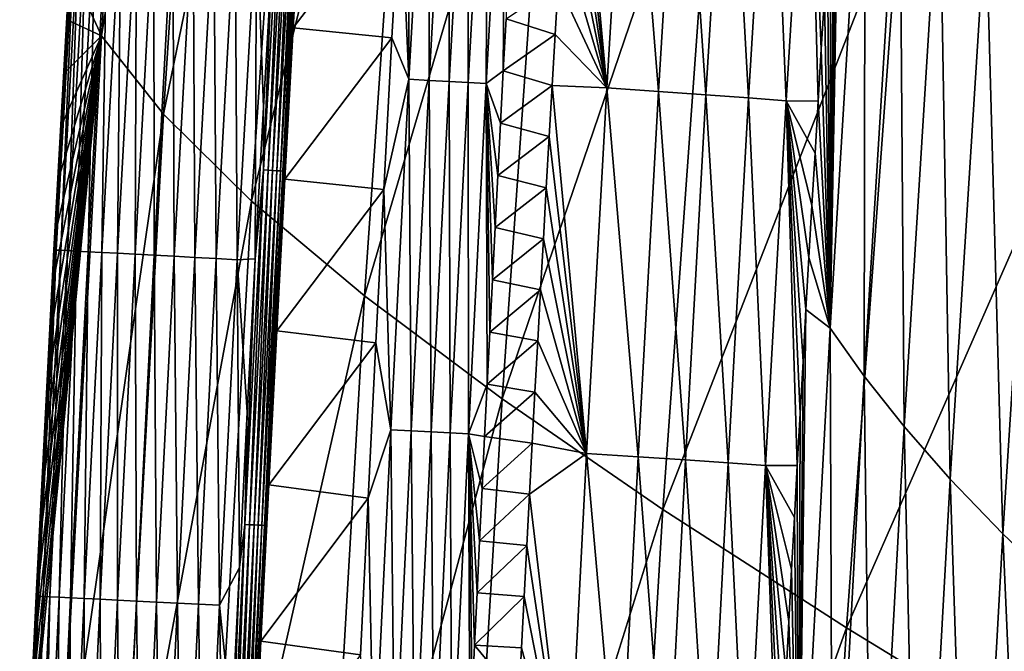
# Model space of a CAD drawing. Header units: millimetres. Extents: x -300 to 300, y -500 to 500.
# Tile 564 of 656: x -297 to -275, y 145 to 159. Entities that reach past the tile are written whole.
import ezdxf

# ---------------------------------------------------------------- set-up
doc = ezdxf.new("R2010")
doc.units = ezdxf.units.MM
doc.header["$LTSCALE"] = 81.481481
for name, color, linetype in [('20', 7, 'CONTINUOUS'), ('22', 7, 'CONTINUOUS'), ('24', 7, 'CONTINUOUS'), ('25', 7, 'CONTINUOUS'), ('28', 7, 'CONTINUOUS'), ('29', 7, 'CONTINUOUS'), ('31', 7, 'CONTINUOUS'), ('33', 7, 'CONTINUOUS')]:
    doc.layers.add(name, color=color, linetype=linetype)

msp = doc.modelspace()

# ---------------------------------------------------------------- linework, layer by layer
at = {"layer": '20', "color": 7, "linetype": 'CONTINUOUS'}
for points in [[(-295.366, 158.955, 9.654), (-294.268, 176.186, 9.68), (-296.033, 160.417, 5.663), (-295.366, 158.955, 9.654)], [(-295.366, 158.955, 9.654), (-292.881, 174.306, 14.367), (-294.268, 176.186, 9.68), (-295.366, 158.955, 9.654)], [(-294.001, 157.227, 14.327), (-292.881, 174.306, 14.367), (-295.366, 158.955, 9.654), (-294.001, 157.227, 14.327)], [(-294.001, 157.227, 14.327), (-290.924, 172.221, 18.835), (-292.881, 174.306, 14.367), (-294.001, 157.227, 14.327)], [(-273.265, 158.865, 38.051), (-271.948, 174.112, 38.154), (-277.785, 161.91, 34.606), (-273.265, 158.865, 38.051)], [(-292.062, 155.316, 18.782), (-290.924, 172.221, 18.835), (-294.001, 157.227, 14.327), (-292.062, 155.316, 18.782)], [(-292.062, 155.316, 18.782), (-288.418, 169.933, 23.087), (-290.924, 172.221, 18.835), (-292.062, 155.316, 18.782)], [(-289.569, 153.225, 23.023), (-288.418, 169.933, 23.087), (-292.062, 155.316, 18.782), (-289.569, 153.225, 23.023)], [(-289.569, 153.225, 23.023), (-285.38, 167.45, 27.129), (-288.418, 169.933, 23.087), (-289.569, 153.225, 23.023)], [(-286.54, 150.959, 27.056), (-285.38, 167.45, 27.129), (-289.569, 153.225, 23.023), (-286.54, 150.959, 27.056)], [(-286.54, 150.959, 27.056), (-281.829, 164.774, 30.967), (-285.38, 167.45, 27.129), (-286.54, 150.959, 27.056)], [(-282.995, 148.522, 30.885), (-281.829, 164.774, 30.967), (-286.54, 150.959, 27.056), (-282.995, 148.522, 30.885)], [(-282.995, 148.522, 30.885), (-277.785, 161.91, 34.606), (-281.829, 164.774, 30.967), (-282.995, 148.522, 30.885)], [(-278.951, 145.918, 34.517), (-277.785, 161.91, 34.606), (-282.995, 148.522, 30.885), (-278.951, 145.918, 34.517)], [(-278.951, 145.918, 34.517), (-273.265, 158.865, 38.051), (-277.785, 161.91, 34.606), (-278.951, 145.918, 34.517)], [(-296.097, 159.289, 5.659), (-295.366, 158.955, 9.654), (-296.033, 160.417, 5.663), (-296.097, 159.289, 5.659)], [(-296.161, 158.16, 5.656), (-295.366, 158.955, 9.654), (-296.097, 159.289, 5.659), (-296.161, 158.16, 5.656)], [(-296.316, 141.157, 9.631), (-295.366, 158.955, 9.654), (-296.979, 142.343, 5.613), (-296.316, 141.157, 9.631)], [(-296.979, 142.343, 5.613), (-295.366, 158.955, 9.654), (-296.925, 143.474, 5.616), (-296.979, 142.343, 5.613)], [(-296.925, 143.474, 5.616), (-295.366, 158.955, 9.654), (-296.87, 144.604, 5.619), (-296.925, 143.474, 5.616)], [(-296.87, 144.604, 5.619), (-295.366, 158.955, 9.654), (-296.815, 145.735, 5.622), (-296.87, 144.604, 5.619)], [(-296.815, 145.735, 5.622), (-295.366, 158.955, 9.654), (-296.759, 146.865, 5.625), (-296.815, 145.735, 5.622)], [(-296.759, 146.865, 5.625), (-295.366, 158.955, 9.654), (-296.702, 147.995, 5.628), (-296.759, 146.865, 5.625)], [(-296.702, 147.995, 5.628), (-295.366, 158.955, 9.654), (-296.644, 149.125, 5.631), (-296.702, 147.995, 5.628)], [(-296.644, 149.125, 5.631), (-295.366, 158.955, 9.654), (-296.586, 150.255, 5.634), (-296.644, 149.125, 5.631)], [(-296.586, 150.255, 5.634), (-295.366, 158.955, 9.654), (-296.528, 151.384, 5.637), (-296.586, 150.255, 5.634)], [(-296.528, 151.384, 5.637), (-295.366, 158.955, 9.654), (-296.468, 152.514, 5.64), (-296.528, 151.384, 5.637)], [(-296.468, 152.514, 5.64), (-295.366, 158.955, 9.654), (-296.408, 153.643, 5.643), (-296.468, 152.514, 5.64)], [(-296.408, 153.643, 5.643), (-295.366, 158.955, 9.654), (-296.347, 154.773, 5.646), (-296.408, 153.643, 5.643)], [(-296.347, 154.773, 5.646), (-295.366, 158.955, 9.654), (-296.286, 155.902, 5.65), (-296.347, 154.773, 5.646)], [(-296.316, 141.157, 9.631), (-294.001, 157.227, 14.327), (-295.366, 158.955, 9.654), (-296.316, 141.157, 9.631)], [(-296.286, 155.902, 5.65), (-295.366, 158.955, 9.654), (-296.224, 157.031, 5.653), (-296.286, 155.902, 5.65)], [(-296.224, 157.031, 5.653), (-295.366, 158.955, 9.654), (-296.161, 158.16, 5.656), (-296.224, 157.031, 5.653)], [(-274.429, 143.151, 37.956), (-273.265, 158.865, 38.051), (-278.951, 145.918, 34.517), (-274.429, 143.151, 37.956)], [(-294.971, 139.594, 14.291), (-294.001, 157.227, 14.327), (-296.316, 141.157, 9.631), (-294.971, 139.594, 14.291)], [(-294.971, 139.594, 14.291), (-292.062, 155.316, 18.782), (-294.001, 157.227, 14.327), (-294.971, 139.594, 14.291)], [(-293.05, 137.87, 18.734), (-292.062, 155.316, 18.782), (-294.971, 139.594, 14.291), (-293.05, 137.87, 18.734)], [(-293.05, 137.87, 18.734), (-289.569, 153.225, 23.023), (-292.062, 155.316, 18.782), (-293.05, 137.87, 18.734)], [(-290.569, 135.989, 22.965), (-289.569, 153.225, 23.023), (-293.05, 137.87, 18.734), (-290.569, 135.989, 22.965)], [(-290.569, 135.989, 22.965), (-286.54, 150.959, 27.056), (-289.569, 153.225, 23.023), (-290.569, 135.989, 22.965)], [(-287.55, 133.955, 26.989), (-286.54, 150.959, 27.056), (-290.569, 135.989, 22.965), (-287.55, 133.955, 26.989)], [(-287.55, 133.955, 26.989), (-282.995, 148.522, 30.885), (-286.54, 150.959, 27.056), (-287.55, 133.955, 26.989)], [(-284.009, 131.77, 30.811), (-282.995, 148.522, 30.885), (-287.55, 133.955, 26.989), (-284.009, 131.77, 30.811)], [(-284.009, 131.77, 30.811), (-278.951, 145.918, 34.517), (-282.995, 148.522, 30.885), (-284.009, 131.77, 30.811)], [(-279.968, 129.44, 34.437), (-278.951, 145.918, 34.517), (-284.009, 131.77, 30.811), (-279.968, 129.44, 34.437)], [(-279.968, 129.44, 34.437), (-274.429, 143.151, 37.956), (-278.951, 145.918, 34.517), (-279.968, 129.44, 34.437)]]:
    msp.add_3dface(points, dxfattribs=at)
at = {"layer": '22', "color": 7, "linetype": 'CONTINUOUS'}
for points in [[(-278.539, 165.204, 11.025), (-279.313, 152.518, 11.064), (-279.076, 165.543, 9.851), (-278.539, 165.204, 11.025)], [(-279.076, 165.543, 9.851), (-279.313, 152.518, 11.064), (-279.15, 164.396, 9.854), (-279.076, 165.543, 9.851)], [(-279.313, 152.518, 11.064), (-278.539, 165.204, 11.025), (-278.562, 151.458, 12.559), (-279.313, 152.518, 11.064)], [(-278.562, 151.458, 12.559), (-278.539, 165.204, 11.025), (-277.784, 164.07, 12.532), (-278.562, 151.458, 12.559)], [(-279.15, 164.396, 9.854), (-279.313, 152.518, 11.064), (-279.223, 163.249, 9.857), (-279.15, 164.396, 9.854)], [(-278.562, 151.458, 12.559), (-277.784, 164.07, 12.532), (-277.682, 150.35, 14.057), (-278.562, 151.458, 12.559)], [(-277.682, 150.35, 14.057), (-277.784, 164.07, 12.532), (-276.899, 162.884, 14.042), (-277.682, 150.35, 14.057)], [(-279.223, 163.249, 9.857), (-279.313, 152.518, 11.064), (-279.295, 162.102, 9.86), (-279.223, 163.249, 9.857)], [(-277.682, 150.35, 14.057), (-276.899, 162.884, 14.042), (-276.664, 149.193, 15.561), (-277.682, 150.35, 14.057)], [(-276.664, 149.193, 15.561), (-276.899, 162.884, 14.042), (-275.877, 161.644, 15.557), (-276.664, 149.193, 15.561)], [(-279.295, 162.102, 9.86), (-279.313, 152.518, 11.064), (-279.366, 160.955, 9.863), (-279.295, 162.102, 9.86)], [(-276.664, 149.193, 15.561), (-275.877, 161.644, 15.557), (-275.502, 147.988, 17.073), (-276.664, 149.193, 15.561)], [(-275.502, 147.988, 17.073), (-275.877, 161.644, 15.557), (-274.71, 160.351, 17.08), (-275.502, 147.988, 17.073)], [(-279.366, 160.955, 9.863), (-279.313, 152.518, 11.064), (-279.437, 159.808, 9.866), (-279.366, 160.955, 9.863)], [(-275.502, 147.988, 17.073), (-274.71, 160.351, 17.08), (-274.186, 146.733, 18.593), (-275.502, 147.988, 17.073)], [(-279.437, 159.808, 9.866), (-279.313, 152.518, 11.064), (-279.506, 158.661, 9.869), (-279.437, 159.808, 9.866)], [(-279.506, 158.661, 9.869), (-279.313, 152.518, 11.064), (-279.575, 157.514, 9.872), (-279.506, 158.661, 9.869)], [(-279.575, 157.514, 9.872), (-279.313, 152.518, 11.064), (-279.643, 156.368, 9.875), (-279.575, 157.514, 9.872)], [(-279.643, 156.368, 9.875), (-279.313, 152.518, 11.064), (-279.711, 155.221, 9.878), (-279.643, 156.368, 9.875)], [(-279.711, 155.221, 9.878), (-279.313, 152.518, 11.064), (-279.777, 154.075, 9.881), (-279.711, 155.221, 9.878)], [(-279.777, 154.075, 9.881), (-279.313, 152.518, 11.064), (-279.843, 152.929, 9.884), (-279.777, 154.075, 9.881)], [(-279.313, 152.518, 11.064), (-280.007, 139.521, 11.1), (-279.843, 152.929, 9.884), (-279.313, 152.518, 11.064)], [(-279.843, 152.929, 9.884), (-280.007, 139.521, 11.1), (-279.908, 151.782, 9.887), (-279.843, 152.929, 9.884)], [(-280.007, 139.521, 11.1), (-279.313, 152.518, 11.064), (-279.26, 138.54, 12.583), (-280.007, 139.521, 11.1)], [(-279.26, 138.54, 12.583), (-279.313, 152.518, 11.064), (-278.562, 151.458, 12.559), (-279.26, 138.54, 12.583)], [(-279.908, 151.782, 9.887), (-280.007, 139.521, 11.1), (-279.972, 150.636, 9.889), (-279.908, 151.782, 9.887)], [(-279.26, 138.54, 12.583), (-278.562, 151.458, 12.559), (-278.385, 137.515, 14.07), (-279.26, 138.54, 12.583)], [(-278.385, 137.515, 14.07), (-278.562, 151.458, 12.559), (-277.682, 150.35, 14.057), (-278.385, 137.515, 14.07)], [(-279.972, 150.636, 9.889), (-280.007, 139.521, 11.1), (-280.036, 149.491, 9.892), (-279.972, 150.636, 9.889)], [(-278.385, 137.515, 14.07), (-277.682, 150.35, 14.057), (-277.372, 136.446, 15.563), (-278.385, 137.515, 14.07)], [(-277.372, 136.446, 15.563), (-277.682, 150.35, 14.057), (-276.664, 149.193, 15.561), (-277.372, 136.446, 15.563)], [(-280.036, 149.491, 9.892), (-280.007, 139.521, 11.1), (-280.098, 148.345, 9.895), (-280.036, 149.491, 9.892)], [(-277.372, 136.446, 15.563), (-276.664, 149.193, 15.561), (-276.213, 135.333, 17.066), (-277.372, 136.446, 15.563)], [(-276.213, 135.333, 17.066), (-276.664, 149.193, 15.561), (-275.502, 147.988, 17.073), (-276.213, 135.333, 17.066)], [(-280.098, 148.345, 9.895), (-280.007, 139.521, 11.1), (-280.16, 147.199, 9.897), (-280.098, 148.345, 9.895)], [(-276.213, 135.333, 17.066), (-275.502, 147.988, 17.073), (-274.902, 134.175, 18.577), (-276.213, 135.333, 17.066)], [(-274.902, 134.175, 18.577), (-275.502, 147.988, 17.073), (-274.186, 146.733, 18.593), (-274.902, 134.175, 18.577)], [(-280.16, 147.199, 9.897), (-280.007, 139.521, 11.1), (-280.221, 146.054, 9.9), (-280.16, 147.199, 9.897)], [(-280.221, 146.054, 9.9), (-280.007, 139.521, 11.1), (-280.282, 144.908, 9.903), (-280.221, 146.054, 9.9)]]:
    msp.add_3dface(points, dxfattribs=at)
at = {"layer": '24', "color": 7, "linetype": 'CONTINUOUS'}
for points in [[(-285.305, 160.111, 2.243), (-285.371, 158.985, 2.24), (-286.45, 159.332, 1.368), (-285.305, 160.111, 2.243)], [(-286.45, 159.332, 1.368), (-285.371, 158.985, 2.24), (-286.512, 158.182, 1.37), (-286.45, 159.332, 1.368)], [(-285.371, 158.985, 2.24), (-285.437, 157.86, 2.238), (-286.512, 158.182, 1.37), (-285.371, 158.985, 2.24)], [(-286.512, 158.182, 1.37), (-285.437, 157.86, 2.238), (-286.573, 157.031, 1.371), (-286.512, 158.182, 1.37)], [(-285.437, 157.86, 2.238), (-285.502, 156.735, 2.235), (-286.573, 157.031, 1.371), (-285.437, 157.86, 2.238)], [(-286.573, 157.031, 1.371), (-285.502, 156.735, 2.235), (-286.633, 155.881, 1.372), (-286.573, 157.031, 1.371)], [(-285.502, 156.735, 2.235), (-285.566, 155.61, 2.233), (-286.633, 155.881, 1.372), (-285.502, 156.735, 2.235)], [(-286.633, 155.881, 1.372), (-285.566, 155.61, 2.233), (-286.693, 154.731, 1.373), (-286.633, 155.881, 1.372)], [(-285.566, 155.61, 2.233), (-285.629, 154.484, 2.23), (-286.693, 154.731, 1.373), (-285.566, 155.61, 2.233)], [(-286.693, 154.731, 1.373), (-285.629, 154.484, 2.23), (-286.752, 153.581, 1.374), (-286.693, 154.731, 1.373)], [(-285.629, 154.484, 2.23), (-285.692, 153.359, 2.228), (-286.752, 153.581, 1.374), (-285.629, 154.484, 2.23)], [(-286.752, 153.581, 1.374), (-285.692, 153.359, 2.228), (-286.81, 152.431, 1.375), (-286.752, 153.581, 1.374)], [(-285.692, 153.359, 2.228), (-285.754, 152.233, 2.225), (-286.81, 152.431, 1.375), (-285.692, 153.359, 2.228)], [(-286.81, 152.431, 1.375), (-285.754, 152.233, 2.225), (-286.867, 151.281, 1.376), (-286.81, 152.431, 1.375)], [(-285.754, 152.233, 2.225), (-285.816, 151.107, 2.223), (-286.867, 151.281, 1.376), (-285.754, 152.233, 2.225)], [(-286.867, 151.281, 1.376), (-285.816, 151.107, 2.223), (-286.924, 150.131, 1.377), (-286.867, 151.281, 1.376)], [(-285.816, 151.107, 2.223), (-285.876, 149.981, 2.22), (-286.924, 150.131, 1.377), (-285.816, 151.107, 2.223)], [(-286.924, 150.131, 1.377), (-285.876, 149.981, 2.22), (-286.98, 148.982, 1.378), (-286.924, 150.131, 1.377)], [(-285.876, 149.981, 2.22), (-285.936, 148.856, 2.218), (-286.98, 148.982, 1.378), (-285.876, 149.981, 2.22)], [(-286.98, 148.982, 1.378), (-285.936, 148.856, 2.218), (-287.035, 147.832, 1.379), (-286.98, 148.982, 1.378)], [(-285.936, 148.856, 2.218), (-285.995, 147.73, 2.216), (-287.035, 147.832, 1.379), (-285.936, 148.856, 2.218)], [(-287.035, 147.832, 1.379), (-285.995, 147.73, 2.216), (-287.09, 146.683, 1.38), (-287.035, 147.832, 1.379)], [(-285.995, 147.73, 2.216), (-286.054, 146.603, 2.213), (-287.09, 146.683, 1.38), (-285.995, 147.73, 2.216)], [(-287.09, 146.683, 1.38), (-286.054, 146.603, 2.213), (-287.144, 145.533, 1.381), (-287.09, 146.683, 1.38)], [(-286.054, 146.603, 2.213), (-286.112, 145.477, 2.211), (-287.144, 145.533, 1.381), (-286.054, 146.603, 2.213)], [(-287.144, 145.533, 1.381), (-286.169, 144.351, 2.209), (-287.197, 144.384, 1.382), (-287.144, 145.533, 1.381)], [(-286.112, 145.477, 2.211), (-286.169, 144.351, 2.209), (-287.144, 145.533, 1.381), (-286.112, 145.477, 2.211)]]:
    msp.add_3dface(points, dxfattribs=at)
at = {"layer": '25', "color": 7, "linetype": 'CONTINUOUS'}
for points in [[(-284.961, 165.734, 2.256), (-283.745, 165.857, 3.29), (-284.232, 157.81, 3.278), (-284.961, 165.734, 2.256)], [(-283.745, 165.857, 3.29), (-283.092, 157.73, 4.436), (-284.232, 157.81, 3.278), (-283.745, 165.857, 3.29)], [(-282.604, 165.77, 4.442), (-283.092, 157.73, 4.436), (-283.745, 165.857, 3.29), (-282.604, 165.77, 4.442)], [(-282.604, 165.77, 4.442), (-282.047, 157.655, 5.688), (-283.092, 157.73, 4.436), (-282.604, 165.77, 4.442)], [(-281.558, 165.689, 5.687), (-282.047, 157.655, 5.688), (-282.604, 165.77, 4.442), (-281.558, 165.689, 5.687)], [(-285.031, 164.61, 2.253), (-284.961, 165.734, 2.256), (-284.232, 157.81, 3.278), (-285.031, 164.61, 2.253)], [(-281.558, 165.689, 5.687), (-281.107, 157.586, 7.021), (-282.047, 157.655, 5.688), (-281.558, 165.689, 5.687)], [(-280.616, 165.615, 7.013), (-281.107, 157.586, 7.021), (-281.558, 165.689, 5.687), (-280.616, 165.615, 7.013)], [(-280.616, 165.615, 7.013), (-280.281, 157.523, 8.422), (-281.107, 157.586, 7.021), (-280.616, 165.615, 7.013)], [(-279.787, 165.548, 8.407), (-280.281, 157.523, 8.422), (-280.616, 165.615, 7.013), (-279.787, 165.548, 8.407)], [(-279.787, 165.548, 8.407), (-279.575, 157.514, 9.872), (-280.281, 157.523, 8.422), (-279.787, 165.548, 8.407)], [(-279.437, 159.808, 9.866), (-279.506, 158.661, 9.869), (-279.787, 165.548, 8.407), (-279.437, 159.808, 9.866)], [(-279.506, 158.661, 9.869), (-279.575, 157.514, 9.872), (-279.787, 165.548, 8.407), (-279.506, 158.661, 9.869)], [(-285.101, 163.485, 2.25), (-285.031, 164.61, 2.253), (-284.232, 157.81, 3.278), (-285.101, 163.485, 2.25)], [(-285.17, 162.36, 2.248), (-285.101, 163.485, 2.25), (-284.232, 157.81, 3.278), (-285.17, 162.36, 2.248)], [(-285.237, 161.235, 2.245), (-285.17, 162.36, 2.248), (-284.232, 157.81, 3.278), (-285.237, 161.235, 2.245)], [(-285.305, 160.111, 2.243), (-285.237, 161.235, 2.245), (-284.232, 157.81, 3.278), (-285.305, 160.111, 2.243)], [(-285.371, 158.985, 2.24), (-285.305, 160.111, 2.243), (-284.232, 157.81, 3.278), (-285.371, 158.985, 2.24)], [(-285.437, 157.86, 2.238), (-285.371, 158.985, 2.24), (-284.232, 157.81, 3.278), (-285.437, 157.86, 2.238)], [(-285.502, 156.735, 2.235), (-285.437, 157.86, 2.238), (-284.681, 149.757, 3.266), (-285.502, 156.735, 2.235)], [(-285.437, 157.86, 2.238), (-284.232, 157.81, 3.278), (-284.681, 149.757, 3.266), (-285.437, 157.86, 2.238)], [(-284.232, 157.81, 3.278), (-283.542, 149.683, 4.431), (-284.681, 149.757, 3.266), (-284.232, 157.81, 3.278)], [(-283.092, 157.73, 4.436), (-283.542, 149.683, 4.431), (-284.232, 157.81, 3.278), (-283.092, 157.73, 4.436)], [(-283.092, 157.73, 4.436), (-282.498, 149.613, 5.689), (-283.542, 149.683, 4.431), (-283.092, 157.73, 4.436)], [(-282.047, 157.655, 5.688), (-282.498, 149.613, 5.689), (-283.092, 157.73, 4.436), (-282.047, 157.655, 5.688)], [(-282.047, 157.655, 5.688), (-281.561, 149.549, 7.029), (-282.498, 149.613, 5.689), (-282.047, 157.655, 5.688)], [(-281.107, 157.586, 7.021), (-281.561, 149.549, 7.029), (-282.047, 157.655, 5.688), (-281.107, 157.586, 7.021)], [(-281.107, 157.586, 7.021), (-280.738, 149.492, 8.436), (-281.561, 149.549, 7.029), (-281.107, 157.586, 7.021)], [(-280.281, 157.523, 8.422), (-280.738, 149.492, 8.436), (-281.107, 157.586, 7.021), (-280.281, 157.523, 8.422)], [(-280.281, 157.523, 8.422), (-280.036, 149.491, 9.892), (-280.738, 149.492, 8.436), (-280.281, 157.523, 8.422)], [(-279.575, 157.514, 9.872), (-279.643, 156.368, 9.875), (-280.281, 157.523, 8.422), (-279.575, 157.514, 9.872)], [(-279.643, 156.368, 9.875), (-279.711, 155.221, 9.878), (-280.281, 157.523, 8.422), (-279.643, 156.368, 9.875)], [(-279.711, 155.221, 9.878), (-279.777, 154.075, 9.881), (-280.281, 157.523, 8.422), (-279.711, 155.221, 9.878)], [(-279.777, 154.075, 9.881), (-279.843, 152.929, 9.884), (-280.281, 157.523, 8.422), (-279.777, 154.075, 9.881)], [(-279.843, 152.929, 9.884), (-279.908, 151.782, 9.887), (-280.281, 157.523, 8.422), (-279.843, 152.929, 9.884)], [(-279.908, 151.782, 9.887), (-279.972, 150.636, 9.889), (-280.281, 157.523, 8.422), (-279.908, 151.782, 9.887)], [(-279.972, 150.636, 9.889), (-280.036, 149.491, 9.892), (-280.281, 157.523, 8.422), (-279.972, 150.636, 9.889)], [(-285.566, 155.61, 2.233), (-285.502, 156.735, 2.235), (-284.681, 149.757, 3.266), (-285.566, 155.61, 2.233)], [(-285.629, 154.484, 2.23), (-285.566, 155.61, 2.233), (-284.681, 149.757, 3.266), (-285.629, 154.484, 2.23)], [(-285.692, 153.359, 2.228), (-285.629, 154.484, 2.23), (-284.681, 149.757, 3.266), (-285.692, 153.359, 2.228)], [(-285.754, 152.233, 2.225), (-285.692, 153.359, 2.228), (-284.681, 149.757, 3.266), (-285.754, 152.233, 2.225)], [(-285.816, 151.107, 2.223), (-285.754, 152.233, 2.225), (-284.681, 149.757, 3.266), (-285.816, 151.107, 2.223)], [(-285.876, 149.981, 2.22), (-285.816, 151.107, 2.223), (-284.681, 149.757, 3.266), (-285.876, 149.981, 2.22)], [(-285.936, 148.856, 2.218), (-285.876, 149.981, 2.22), (-284.681, 149.757, 3.266), (-285.936, 148.856, 2.218)], [(-285.936, 148.856, 2.218), (-284.681, 149.757, 3.266), (-285.094, 141.698, 3.255), (-285.936, 148.856, 2.218)], [(-284.681, 149.757, 3.266), (-283.956, 141.629, 4.426), (-285.094, 141.698, 3.255), (-284.681, 149.757, 3.266)], [(-283.542, 149.683, 4.431), (-283.956, 141.629, 4.426), (-284.681, 149.757, 3.266), (-283.542, 149.683, 4.431)], [(-283.542, 149.683, 4.431), (-282.913, 141.565, 5.69), (-283.956, 141.629, 4.426), (-283.542, 149.683, 4.431)], [(-282.498, 149.613, 5.689), (-282.913, 141.565, 5.69), (-283.542, 149.683, 4.431), (-282.498, 149.613, 5.689)], [(-282.498, 149.613, 5.689), (-281.978, 141.506, 7.036), (-282.913, 141.565, 5.69), (-282.498, 149.613, 5.689)], [(-281.561, 149.549, 7.029), (-281.978, 141.506, 7.036), (-282.498, 149.613, 5.689), (-281.561, 149.549, 7.029)], [(-281.561, 149.549, 7.029), (-281.158, 141.453, 8.449), (-281.978, 141.506, 7.036), (-281.561, 149.549, 7.029)], [(-280.738, 149.492, 8.436), (-281.158, 141.453, 8.449), (-281.561, 149.549, 7.029), (-280.738, 149.492, 8.436)], [(-280.738, 149.492, 8.436), (-280.459, 141.473, 9.91), (-281.158, 141.453, 8.449), (-280.738, 149.492, 8.436)], [(-280.036, 149.491, 9.892), (-280.098, 148.345, 9.895), (-280.738, 149.492, 8.436), (-280.036, 149.491, 9.892)], [(-280.098, 148.345, 9.895), (-280.16, 147.199, 9.897), (-280.738, 149.492, 8.436), (-280.098, 148.345, 9.895)], [(-280.16, 147.199, 9.897), (-280.221, 146.054, 9.9), (-280.738, 149.492, 8.436), (-280.16, 147.199, 9.897)], [(-280.221, 146.054, 9.9), (-280.282, 144.908, 9.903), (-280.738, 149.492, 8.436), (-280.221, 146.054, 9.9)], [(-280.282, 144.908, 9.903), (-280.342, 143.763, 9.905), (-280.738, 149.492, 8.436), (-280.282, 144.908, 9.903)], [(-280.342, 143.763, 9.905), (-280.401, 142.618, 9.908), (-280.738, 149.492, 8.436), (-280.342, 143.763, 9.905)], [(-280.401, 142.618, 9.908), (-280.459, 141.473, 9.91), (-280.738, 149.492, 8.436), (-280.401, 142.618, 9.908)], [(-285.995, 147.73, 2.216), (-285.936, 148.856, 2.218), (-285.094, 141.698, 3.255), (-285.995, 147.73, 2.216)], [(-286.054, 146.603, 2.213), (-285.995, 147.73, 2.216), (-285.094, 141.698, 3.255), (-286.054, 146.603, 2.213)], [(-286.112, 145.477, 2.211), (-286.054, 146.603, 2.213), (-285.094, 141.698, 3.255), (-286.112, 145.477, 2.211)], [(-286.169, 144.351, 2.209), (-286.112, 145.477, 2.211), (-285.094, 141.698, 3.255), (-286.169, 144.351, 2.209)]]:
    msp.add_3dface(points, dxfattribs=at)
at = {"layer": '28', "color": 7, "linetype": 'CONTINUOUS'}
for points in [[(-295.968, 161.546, 5.666), (-295.989, 161.864, 5.222), (-296.414, 154.239, 5.201), (-295.968, 161.546, 5.666)], [(-295.989, 161.864, 5.222), (-296.411, 154.239, 4.736), (-296.414, 154.239, 5.201), (-295.989, 161.864, 5.222)], [(-295.988, 161.864, 4.756), (-296.363, 154.236, 4.258), (-296.411, 154.239, 4.736), (-295.988, 161.864, 4.756)], [(-295.988, 161.864, 4.756), (-296.411, 154.239, 4.736), (-295.989, 161.864, 5.222), (-295.988, 161.864, 4.756)], [(-295.941, 161.861, 4.277), (-296.363, 154.236, 4.258), (-295.988, 161.864, 4.756), (-295.941, 161.861, 4.277)], [(-295.941, 161.861, 4.277), (-296.265, 154.231, 3.773), (-296.363, 154.236, 4.258), (-295.941, 161.861, 4.277)], [(-295.846, 161.856, 3.791), (-296.265, 154.231, 3.773), (-295.941, 161.861, 4.277), (-295.846, 161.856, 3.791)], [(-295.846, 161.856, 3.791), (-296.117, 154.223, 3.29), (-296.265, 154.231, 3.773), (-295.846, 161.856, 3.791)], [(-295.698, 161.847, 3.305), (-296.117, 154.223, 3.29), (-295.846, 161.856, 3.791), (-295.698, 161.847, 3.305)], [(-295.698, 161.847, 3.305), (-295.916, 154.212, 2.814), (-296.117, 154.223, 3.29), (-295.698, 161.847, 3.305)], [(-295.498, 161.836, 2.828), (-295.916, 154.212, 2.814), (-295.698, 161.847, 3.305), (-295.498, 161.836, 2.828)], [(-295.498, 161.836, 2.828), (-295.663, 154.199, 2.356), (-295.916, 154.212, 2.814), (-295.498, 161.836, 2.828)], [(-295.246, 161.821, 2.368), (-295.663, 154.199, 2.356), (-295.498, 161.836, 2.828), (-295.246, 161.821, 2.368)], [(-295.246, 161.821, 2.368), (-295.361, 154.183, 1.924), (-295.663, 154.199, 2.356), (-295.246, 161.821, 2.368)], [(-294.944, 161.804, 1.933), (-295.361, 154.183, 1.924), (-295.246, 161.821, 2.368), (-294.944, 161.804, 1.933)], [(-294.944, 161.804, 1.933), (-295.014, 154.164, 1.524), (-295.361, 154.183, 1.924), (-294.944, 161.804, 1.933)], [(-294.597, 161.784, 1.531), (-295.014, 154.164, 1.524), (-294.944, 161.804, 1.933), (-294.597, 161.784, 1.531)], [(-294.597, 161.784, 1.531), (-294.628, 154.144, 1.164), (-295.014, 154.164, 1.524), (-294.597, 161.784, 1.531)], [(-294.211, 161.761, 1.17), (-294.628, 154.144, 1.164), (-294.597, 161.784, 1.531), (-294.211, 161.761, 1.17)], [(-294.211, 161.761, 1.17), (-294.209, 154.121, 0.85), (-294.628, 154.144, 1.164), (-294.211, 161.761, 1.17)], [(-293.792, 161.737, 0.854), (-294.209, 154.121, 0.85), (-294.211, 161.761, 1.17), (-293.792, 161.737, 0.854)], [(-293.792, 161.737, 0.854), (-293.767, 154.098, 0.584), (-294.209, 154.121, 0.85), (-293.792, 161.737, 0.854)], [(-293.348, 161.712, 0.587), (-293.767, 154.098, 0.584), (-293.792, 161.737, 0.854), (-293.348, 161.712, 0.587)], [(-293.348, 161.712, 0.587), (-293.308, 154.073, 0.369), (-293.767, 154.098, 0.584), (-293.348, 161.712, 0.587)], [(-292.889, 161.685, 0.371), (-293.308, 154.073, 0.369), (-293.348, 161.712, 0.587), (-292.889, 161.685, 0.371)], [(-292.889, 161.685, 0.371), (-292.841, 154.048, 0.205), (-293.308, 154.073, 0.369), (-292.889, 161.685, 0.371)], [(-292.421, 161.658, 0.206), (-292.841, 154.048, 0.205), (-292.889, 161.685, 0.371), (-292.421, 161.658, 0.206)], [(-292.421, 161.658, 0.206), (-292.374, 154.023, 0.091), (-292.841, 154.048, 0.205), (-292.421, 161.658, 0.206)], [(-291.953, 161.631, 0.091), (-292.374, 154.023, 0.091), (-292.421, 161.658, 0.206), (-291.953, 161.631, 0.091)], [(-296.033, 160.417, 5.663), (-295.968, 161.546, 5.666), (-296.414, 154.239, 5.201), (-296.033, 160.417, 5.663)], [(-292.374, 154.023, 0.091), (-291.953, 161.631, 0.091), (-291.977, 154.043, 0.031), (-292.374, 154.023, 0.091)], [(-291.977, 154.043, 0.031), (-291.953, 161.631, 0.091), (-291.795, 157.386, 0.031), (-291.977, 154.043, 0.031)], [(-291.795, 157.386, 0.031), (-291.953, 161.631, 0.091), (-291.608, 160.702, 0.031), (-291.795, 157.386, 0.031)], [(-296.097, 159.289, 5.659), (-296.033, 160.417, 5.663), (-296.414, 154.239, 5.201), (-296.097, 159.289, 5.659)], [(-296.161, 158.16, 5.656), (-296.097, 159.289, 5.659), (-296.414, 154.239, 5.201), (-296.161, 158.16, 5.656)], [(-296.224, 157.031, 5.653), (-296.161, 158.16, 5.656), (-296.414, 154.239, 5.201), (-296.224, 157.031, 5.653)], [(-296.286, 155.902, 5.65), (-296.224, 157.031, 5.653), (-296.414, 154.239, 5.201), (-296.286, 155.902, 5.65)], [(-296.347, 154.773, 5.646), (-296.286, 155.902, 5.65), (-296.414, 154.239, 5.201), (-296.347, 154.773, 5.646)], [(-296.408, 153.643, 5.643), (-296.347, 154.773, 5.646), (-296.414, 154.239, 5.201), (-296.408, 153.643, 5.643)], [(-296.408, 153.643, 5.643), (-296.414, 154.239, 5.201), (-296.807, 146.612, 5.181), (-296.408, 153.643, 5.643)], [(-296.414, 154.239, 5.201), (-296.802, 146.612, 4.717), (-296.807, 146.612, 5.181), (-296.414, 154.239, 5.201)], [(-296.411, 154.239, 4.736), (-296.752, 146.609, 4.24), (-296.802, 146.612, 4.717), (-296.411, 154.239, 4.736)], [(-296.411, 154.239, 4.736), (-296.802, 146.612, 4.717), (-296.414, 154.239, 5.201), (-296.411, 154.239, 4.736)], [(-296.363, 154.236, 4.258), (-296.752, 146.609, 4.24), (-296.411, 154.239, 4.736), (-296.363, 154.236, 4.258)], [(-296.363, 154.236, 4.258), (-296.653, 146.605, 3.757), (-296.752, 146.609, 4.24), (-296.363, 154.236, 4.258)], [(-296.265, 154.231, 3.773), (-296.653, 146.605, 3.757), (-296.363, 154.236, 4.258), (-296.265, 154.231, 3.773)], [(-296.265, 154.231, 3.773), (-296.503, 146.597, 3.275), (-296.653, 146.605, 3.757), (-296.265, 154.231, 3.773)], [(-296.117, 154.223, 3.29), (-296.503, 146.597, 3.275), (-296.265, 154.231, 3.773), (-296.117, 154.223, 3.29)], [(-296.117, 154.223, 3.29), (-296.301, 146.587, 2.802), (-296.503, 146.597, 3.275), (-296.117, 154.223, 3.29)], [(-295.916, 154.212, 2.814), (-296.301, 146.587, 2.802), (-296.117, 154.223, 3.29), (-295.916, 154.212, 2.814)], [(-295.916, 154.212, 2.814), (-296.048, 146.575, 2.346), (-296.301, 146.587, 2.802), (-295.916, 154.212, 2.814)], [(-295.663, 154.199, 2.356), (-296.048, 146.575, 2.346), (-295.916, 154.212, 2.814), (-295.663, 154.199, 2.356)], [(-295.663, 154.199, 2.356), (-295.746, 146.56, 1.915), (-296.048, 146.575, 2.346), (-295.663, 154.199, 2.356)], [(-295.361, 154.183, 1.924), (-295.746, 146.56, 1.915), (-295.663, 154.199, 2.356), (-295.361, 154.183, 1.924)], [(-295.361, 154.183, 1.924), (-295.399, 146.543, 1.517), (-295.746, 146.56, 1.915), (-295.361, 154.183, 1.924)], [(-295.014, 154.164, 1.524), (-295.399, 146.543, 1.517), (-295.361, 154.183, 1.924), (-295.014, 154.164, 1.524)], [(-295.014, 154.164, 1.524), (-295.013, 146.524, 1.159), (-295.399, 146.543, 1.517), (-295.014, 154.164, 1.524)], [(-294.628, 154.144, 1.164), (-295.013, 146.524, 1.159), (-295.014, 154.164, 1.524), (-294.628, 154.144, 1.164)], [(-294.628, 154.144, 1.164), (-294.595, 146.503, 0.846), (-295.013, 146.524, 1.159), (-294.628, 154.144, 1.164)], [(-294.209, 154.121, 0.85), (-294.595, 146.503, 0.846), (-294.628, 154.144, 1.164), (-294.209, 154.121, 0.85)], [(-294.209, 154.121, 0.85), (-294.153, 146.482, 0.581), (-294.595, 146.503, 0.846), (-294.209, 154.121, 0.85)], [(-293.767, 154.098, 0.584), (-294.153, 146.482, 0.581), (-294.209, 154.121, 0.85), (-293.767, 154.098, 0.584)], [(-293.767, 154.098, 0.584), (-293.695, 146.459, 0.368), (-294.153, 146.482, 0.581), (-293.767, 154.098, 0.584)], [(-293.308, 154.073, 0.369), (-293.695, 146.459, 0.368), (-293.767, 154.098, 0.584), (-293.308, 154.073, 0.369)], [(-293.308, 154.073, 0.369), (-293.229, 146.436, 0.204), (-293.695, 146.459, 0.368), (-293.308, 154.073, 0.369)], [(-292.841, 154.048, 0.205), (-293.229, 146.436, 0.204), (-293.308, 154.073, 0.369), (-292.841, 154.048, 0.205)], [(-292.841, 154.048, 0.205), (-292.763, 146.413, 0.091), (-293.229, 146.436, 0.204), (-292.841, 154.048, 0.205)], [(-292.374, 154.023, 0.091), (-292.763, 146.413, 0.091), (-292.841, 154.048, 0.205), (-292.374, 154.023, 0.091)], [(-292.763, 146.413, 0.091), (-292.374, 154.023, 0.091), (-292.328, 147.246, 0.031), (-292.763, 146.413, 0.091)], [(-292.155, 150.664, 0.031), (-292.374, 154.023, 0.091), (-291.977, 154.043, 0.031), (-292.155, 150.664, 0.031)], [(-292.328, 147.246, 0.031), (-292.374, 154.023, 0.091), (-292.155, 150.664, 0.031), (-292.328, 147.246, 0.031)], [(-296.468, 152.514, 5.64), (-296.408, 153.643, 5.643), (-296.807, 146.612, 5.181), (-296.468, 152.514, 5.64)], [(-296.528, 151.384, 5.637), (-296.468, 152.514, 5.64), (-296.807, 146.612, 5.181), (-296.528, 151.384, 5.637)], [(-296.586, 150.255, 5.634), (-296.528, 151.384, 5.637), (-296.807, 146.612, 5.181), (-296.586, 150.255, 5.634)], [(-296.644, 149.125, 5.631), (-296.586, 150.255, 5.634), (-296.807, 146.612, 5.181), (-296.644, 149.125, 5.631)], [(-296.702, 147.995, 5.628), (-296.644, 149.125, 5.631), (-296.807, 146.612, 5.181), (-296.702, 147.995, 5.628)], [(-296.759, 146.865, 5.625), (-296.702, 147.995, 5.628), (-296.807, 146.612, 5.181), (-296.759, 146.865, 5.625)], [(-292.498, 143.792, 0.031), (-292.763, 146.413, 0.091), (-292.328, 147.246, 0.031), (-292.498, 143.792, 0.031)], [(-296.815, 145.735, 5.622), (-296.759, 146.865, 5.625), (-296.807, 146.612, 5.181), (-296.815, 145.735, 5.622)], [(-296.815, 145.735, 5.622), (-296.807, 146.612, 5.181), (-297.169, 138.984, 5.162), (-296.815, 145.735, 5.622)], [(-296.807, 146.612, 5.181), (-297.163, 138.983, 4.699), (-297.169, 138.984, 5.162), (-296.807, 146.612, 5.181)], [(-296.802, 146.612, 4.717), (-297.111, 138.981, 4.224), (-297.163, 138.983, 4.699), (-296.802, 146.612, 4.717)], [(-296.802, 146.612, 4.717), (-297.163, 138.983, 4.699), (-296.807, 146.612, 5.181), (-296.802, 146.612, 4.717)], [(-296.752, 146.609, 4.24), (-297.111, 138.981, 4.224), (-296.802, 146.612, 4.717), (-296.752, 146.609, 4.24)], [(-296.752, 146.609, 4.24), (-297.011, 138.977, 3.742), (-297.111, 138.981, 4.224), (-296.752, 146.609, 4.24)], [(-296.653, 146.605, 3.757), (-297.011, 138.977, 3.742), (-296.752, 146.609, 4.24), (-296.653, 146.605, 3.757)], [(-296.653, 146.605, 3.757), (-296.86, 138.97, 3.262), (-297.011, 138.977, 3.742), (-296.653, 146.605, 3.757)], [(-296.503, 146.597, 3.275), (-296.86, 138.97, 3.262), (-296.653, 146.605, 3.757), (-296.503, 146.597, 3.275)], [(-296.503, 146.597, 3.275), (-296.657, 138.961, 2.79), (-296.86, 138.97, 3.262), (-296.503, 146.597, 3.275)], [(-296.301, 146.587, 2.802), (-296.657, 138.961, 2.79), (-296.503, 146.597, 3.275), (-296.301, 146.587, 2.802)], [(-296.301, 146.587, 2.802), (-296.403, 138.95, 2.335), (-296.657, 138.961, 2.79), (-296.301, 146.587, 2.802)], [(-296.048, 146.575, 2.346), (-296.403, 138.95, 2.335), (-296.301, 146.587, 2.802), (-296.048, 146.575, 2.346)], [(-296.048, 146.575, 2.346), (-296.101, 138.936, 1.906), (-296.403, 138.95, 2.335), (-296.048, 146.575, 2.346)], [(-295.746, 146.56, 1.915), (-296.101, 138.936, 1.906), (-296.048, 146.575, 2.346), (-295.746, 146.56, 1.915)], [(-295.746, 146.56, 1.915), (-295.754, 138.92, 1.51), (-296.101, 138.936, 1.906), (-295.746, 146.56, 1.915)], [(-295.399, 146.543, 1.517), (-295.754, 138.92, 1.51), (-295.746, 146.56, 1.915), (-295.399, 146.543, 1.517)], [(-295.399, 146.543, 1.517), (-295.368, 138.903, 1.154), (-295.754, 138.92, 1.51), (-295.399, 146.543, 1.517)], [(-295.013, 146.524, 1.159), (-295.368, 138.903, 1.154), (-295.399, 146.543, 1.517), (-295.013, 146.524, 1.159)], [(-295.013, 146.524, 1.159), (-294.951, 138.884, 0.842), (-295.368, 138.903, 1.154), (-295.013, 146.524, 1.159)], [(-294.595, 146.503, 0.846), (-294.951, 138.884, 0.842), (-295.013, 146.524, 1.159), (-294.595, 146.503, 0.846)], [(-294.595, 146.503, 0.846), (-294.51, 138.863, 0.579), (-294.951, 138.884, 0.842), (-294.595, 146.503, 0.846)], [(-294.153, 146.482, 0.581), (-294.51, 138.863, 0.579), (-294.595, 146.503, 0.846), (-294.153, 146.482, 0.581)], [(-294.153, 146.482, 0.581), (-294.053, 138.843, 0.366), (-294.51, 138.863, 0.579), (-294.153, 146.482, 0.581)], [(-293.695, 146.459, 0.368), (-294.053, 138.843, 0.366), (-294.153, 146.482, 0.581), (-293.695, 146.459, 0.368)], [(-293.695, 146.459, 0.368), (-293.588, 138.821, 0.204), (-294.053, 138.843, 0.366), (-293.695, 146.459, 0.368)], [(-293.229, 146.436, 0.204), (-293.588, 138.821, 0.204), (-293.695, 146.459, 0.368), (-293.229, 146.436, 0.204)], [(-293.229, 146.436, 0.204), (-293.122, 138.8, 0.09), (-293.588, 138.821, 0.204), (-293.229, 146.436, 0.204)], [(-292.763, 146.413, 0.091), (-293.122, 138.8, 0.09), (-293.229, 146.436, 0.204), (-292.763, 146.413, 0.091)], [(-293.122, 138.8, 0.09), (-292.763, 146.413, 0.091), (-292.662, 140.303, 0.031), (-293.122, 138.8, 0.09)], [(-292.662, 140.303, 0.031), (-292.763, 146.413, 0.091), (-292.498, 143.792, 0.031), (-292.662, 140.303, 0.031)], [(-296.87, 144.604, 5.619), (-296.815, 145.735, 5.622), (-297.169, 138.984, 5.162), (-296.87, 144.604, 5.619)]]:
    msp.add_3dface(points, dxfattribs=at)
at = {"layer": '29', "color": 7, "linetype": 'CONTINUOUS'}
for points in [[(-290.955, 162.394, 0.5), (-288.78, 162.228, 0.5), (-291.142, 159.129, 0.5), (-290.955, 162.394, 0.5)], [(-288.78, 162.228, 0.5), (-288.966, 158.91, 0.5), (-291.142, 159.129, 0.5), (-288.78, 162.228, 0.5)], [(-291.142, 159.129, 0.5), (-288.966, 158.91, 0.5), (-291.327, 155.8, 0.5), (-291.142, 159.129, 0.5)], [(-288.966, 158.91, 0.5), (-289.146, 155.567, 0.5), (-291.327, 155.8, 0.5), (-288.966, 158.91, 0.5)], [(-291.327, 155.8, 0.5), (-289.146, 155.567, 0.5), (-291.506, 152.455, 0.5), (-291.327, 155.8, 0.5)], [(-289.146, 155.567, 0.5), (-289.322, 152.189, 0.5), (-291.506, 152.455, 0.5), (-289.146, 155.567, 0.5)], [(-291.506, 152.455, 0.5), (-289.322, 152.189, 0.5), (-291.682, 149.061, 0.5), (-291.506, 152.455, 0.5)], [(-289.322, 152.189, 0.5), (-289.494, 148.773, 0.5), (-291.682, 149.061, 0.5), (-289.322, 152.189, 0.5)], [(-291.682, 149.061, 0.5), (-289.494, 148.773, 0.5), (-291.853, 145.624, 0.5), (-291.682, 149.061, 0.5)], [(-289.494, 148.773, 0.5), (-289.661, 145.318, 0.5), (-291.853, 145.624, 0.5), (-289.494, 148.773, 0.5)], [(-291.853, 145.624, 0.5), (-289.661, 145.318, 0.5), (-292.02, 142.161, 0.5), (-291.853, 145.624, 0.5)]]:
    msp.add_3dface(points, dxfattribs=at)
at = {"layer": '31', "color": 7, "linetype": 'CONTINUOUS'}
for points in [[(-291.797, 156, 0.028), (-291.608, 160.702, 0.031), (-291.354, 163.805, 0.028), (-291.797, 156, 0.028)], [(-291.797, 156, 0.028), (-291.354, 163.805, 0.028), (-291.697, 155.994, 0.042), (-291.797, 156, 0.028)], [(-291.697, 155.994, 0.042), (-291.354, 163.805, 0.028), (-291.253, 163.799, 0.042), (-291.697, 155.994, 0.042)], [(-291.697, 155.994, 0.042), (-291.253, 163.799, 0.042), (-291.596, 155.989, 0.079), (-291.697, 155.994, 0.042)], [(-291.596, 155.989, 0.079), (-291.253, 163.799, 0.042), (-291.153, 163.793, 0.079), (-291.596, 155.989, 0.079)], [(-291.596, 155.989, 0.079), (-291.153, 163.793, 0.079), (-291.503, 155.984, 0.138), (-291.596, 155.989, 0.079)], [(-291.503, 155.984, 0.138), (-291.153, 163.793, 0.079), (-291.06, 163.788, 0.138), (-291.503, 155.984, 0.138)], [(-291.503, 155.984, 0.138), (-291.06, 163.788, 0.138), (-291.425, 155.979, 0.216), (-291.503, 155.984, 0.138)], [(-291.425, 155.979, 0.216), (-291.06, 163.788, 0.138), (-290.982, 163.783, 0.216), (-291.425, 155.979, 0.216)], [(-291.425, 155.979, 0.216), (-290.982, 163.783, 0.216), (-291.368, 155.976, 0.307), (-291.425, 155.979, 0.216)], [(-291.368, 155.976, 0.307), (-290.982, 163.783, 0.216), (-290.924, 163.78, 0.307), (-291.368, 155.976, 0.307)], [(-291.368, 155.976, 0.307), (-290.924, 163.78, 0.307), (-291.332, 155.974, 0.404), (-291.368, 155.976, 0.307)], [(-291.332, 155.974, 0.404), (-290.924, 163.78, 0.307), (-290.889, 163.778, 0.404), (-291.332, 155.974, 0.404)], [(-291.142, 159.129, 0.5), (-291.332, 155.974, 0.404), (-290.889, 163.778, 0.404), (-291.142, 159.129, 0.5)], [(-290.955, 162.394, 0.5), (-291.142, 159.129, 0.5), (-290.889, 163.778, 0.404), (-290.955, 162.394, 0.5)], [(-291.795, 157.386, 0.031), (-291.608, 160.702, 0.031), (-291.797, 156, 0.028), (-291.795, 157.386, 0.031)], [(-291.142, 159.129, 0.5), (-291.327, 155.8, 0.5), (-291.332, 155.974, 0.404), (-291.142, 159.129, 0.5)], [(-291.977, 154.043, 0.031), (-291.795, 157.386, 0.031), (-291.797, 156, 0.028), (-291.977, 154.043, 0.031)], [(-292.207, 148.192, 0.028), (-291.977, 154.043, 0.031), (-291.797, 156, 0.028), (-292.207, 148.192, 0.028)], [(-292.207, 148.192, 0.028), (-291.797, 156, 0.028), (-292.106, 148.187, 0.042), (-292.207, 148.192, 0.028)], [(-292.106, 148.187, 0.042), (-291.797, 156, 0.028), (-291.697, 155.994, 0.042), (-292.106, 148.187, 0.042)], [(-292.106, 148.187, 0.042), (-291.697, 155.994, 0.042), (-292.006, 148.182, 0.079), (-292.106, 148.187, 0.042)], [(-292.006, 148.182, 0.079), (-291.697, 155.994, 0.042), (-291.596, 155.989, 0.079), (-292.006, 148.182, 0.079)], [(-292.006, 148.182, 0.079), (-291.596, 155.989, 0.079), (-291.913, 148.177, 0.138), (-292.006, 148.182, 0.079)], [(-291.913, 148.177, 0.138), (-291.596, 155.989, 0.079), (-291.503, 155.984, 0.138), (-291.913, 148.177, 0.138)], [(-291.913, 148.177, 0.138), (-291.503, 155.984, 0.138), (-291.835, 148.173, 0.216), (-291.913, 148.177, 0.138)], [(-291.835, 148.173, 0.216), (-291.503, 155.984, 0.138), (-291.425, 155.979, 0.216), (-291.835, 148.173, 0.216)], [(-291.835, 148.173, 0.216), (-291.425, 155.979, 0.216), (-291.777, 148.17, 0.307), (-291.835, 148.173, 0.216)], [(-291.777, 148.17, 0.307), (-291.425, 155.979, 0.216), (-291.368, 155.976, 0.307), (-291.777, 148.17, 0.307)], [(-291.777, 148.17, 0.307), (-291.368, 155.976, 0.307), (-291.742, 148.169, 0.404), (-291.777, 148.17, 0.307)], [(-291.742, 148.169, 0.404), (-291.368, 155.976, 0.307), (-291.332, 155.974, 0.404), (-291.742, 148.169, 0.404)], [(-291.682, 149.061, 0.5), (-291.742, 148.169, 0.404), (-291.332, 155.974, 0.404), (-291.682, 149.061, 0.5)], [(-291.506, 152.455, 0.5), (-291.682, 149.061, 0.5), (-291.332, 155.974, 0.404), (-291.506, 152.455, 0.5)], [(-291.327, 155.8, 0.5), (-291.506, 152.455, 0.5), (-291.332, 155.974, 0.404), (-291.327, 155.8, 0.5)], [(-292.155, 150.664, 0.031), (-291.977, 154.043, 0.031), (-292.207, 148.192, 0.028), (-292.155, 150.664, 0.031)], [(-292.328, 147.246, 0.031), (-292.155, 150.664, 0.031), (-292.207, 148.192, 0.028), (-292.328, 147.246, 0.031)], [(-291.682, 149.061, 0.5), (-291.853, 145.624, 0.5), (-291.742, 148.169, 0.404), (-291.682, 149.061, 0.5)], [(-292.584, 140.383, 0.028), (-292.328, 147.246, 0.031), (-292.207, 148.192, 0.028), (-292.584, 140.383, 0.028)], [(-292.584, 140.383, 0.028), (-292.207, 148.192, 0.028), (-292.483, 140.378, 0.042), (-292.584, 140.383, 0.028)], [(-292.483, 140.378, 0.042), (-292.207, 148.192, 0.028), (-292.106, 148.187, 0.042), (-292.483, 140.378, 0.042)], [(-292.483, 140.378, 0.042), (-292.106, 148.187, 0.042), (-292.383, 140.373, 0.079), (-292.483, 140.378, 0.042)], [(-292.383, 140.373, 0.079), (-292.106, 148.187, 0.042), (-292.006, 148.182, 0.079), (-292.383, 140.373, 0.079)], [(-292.383, 140.373, 0.079), (-292.006, 148.182, 0.079), (-292.29, 140.369, 0.138), (-292.383, 140.373, 0.079)], [(-292.29, 140.369, 0.138), (-292.006, 148.182, 0.079), (-291.913, 148.177, 0.138), (-292.29, 140.369, 0.138)], [(-292.29, 140.369, 0.138), (-291.913, 148.177, 0.138), (-292.212, 140.366, 0.216), (-292.29, 140.369, 0.138)], [(-292.212, 140.366, 0.216), (-291.913, 148.177, 0.138), (-291.835, 148.173, 0.216), (-292.212, 140.366, 0.216)], [(-292.212, 140.366, 0.216), (-291.835, 148.173, 0.216), (-292.155, 140.363, 0.307), (-292.212, 140.366, 0.216)], [(-292.155, 140.363, 0.307), (-291.835, 148.173, 0.216), (-291.777, 148.17, 0.307), (-292.155, 140.363, 0.307)], [(-292.155, 140.363, 0.307), (-291.777, 148.17, 0.307), (-292.119, 140.361, 0.404), (-292.155, 140.363, 0.307)], [(-292.119, 140.361, 0.404), (-291.777, 148.17, 0.307), (-291.742, 148.169, 0.404), (-292.119, 140.361, 0.404)], [(-292.02, 142.161, 0.5), (-292.119, 140.361, 0.404), (-291.742, 148.169, 0.404), (-292.02, 142.161, 0.5)], [(-291.853, 145.624, 0.5), (-292.02, 142.161, 0.5), (-291.742, 148.169, 0.404), (-291.853, 145.624, 0.5)], [(-292.498, 143.792, 0.031), (-292.328, 147.246, 0.031), (-292.584, 140.383, 0.028), (-292.498, 143.792, 0.031)]]:
    msp.add_3dface(points, dxfattribs=at)
at = {"layer": '33', "color": 7, "linetype": 'CONTINUOUS'}
for points in [[(-288.592, 157.999, 0.522), (-288.59, 165.526, 0.5), (-288.156, 165.722, 0.522), (-288.592, 157.999, 0.522)], [(-288.592, 157.999, 0.522), (-288.156, 165.722, 0.522), (-288.144, 157.974, 0.596), (-288.592, 157.999, 0.522)], [(-288.144, 157.974, 0.596), (-288.156, 165.722, 0.522), (-287.711, 165.695, 0.595), (-288.144, 157.974, 0.596)], [(-288.144, 157.974, 0.596), (-287.711, 165.695, 0.595), (-287.706, 157.951, 0.721), (-288.144, 157.974, 0.596)], [(-287.706, 157.951, 0.721), (-287.711, 165.695, 0.595), (-287.274, 165.67, 0.719), (-287.706, 157.951, 0.721)], [(-287.706, 157.951, 0.721), (-287.274, 165.67, 0.719), (-287.284, 157.928, 0.895), (-287.706, 157.951, 0.721)], [(-287.284, 157.928, 0.895), (-287.274, 165.67, 0.719), (-286.854, 165.645, 0.891), (-287.284, 157.928, 0.895)], [(-287.284, 157.928, 0.895), (-286.854, 165.645, 0.891), (-286.887, 157.906, 1.114), (-287.284, 157.928, 0.895)], [(-286.887, 157.906, 1.114), (-286.854, 165.645, 0.891), (-286.459, 165.622, 1.109), (-286.887, 157.906, 1.114)], [(-286.512, 158.182, 1.37), (-286.887, 157.906, 1.114), (-286.459, 165.622, 1.109), (-286.512, 158.182, 1.37)], [(-286.45, 159.332, 1.368), (-286.512, 158.182, 1.37), (-286.459, 165.622, 1.109), (-286.45, 159.332, 1.368)], [(-288.78, 162.228, 0.5), (-288.59, 165.526, 0.5), (-288.592, 157.999, 0.522), (-288.78, 162.228, 0.5)], [(-288.966, 158.91, 0.5), (-288.78, 162.228, 0.5), (-288.592, 157.999, 0.522), (-288.966, 158.91, 0.5)], [(-289.146, 155.567, 0.5), (-288.966, 158.91, 0.5), (-288.592, 157.999, 0.522), (-289.146, 155.567, 0.5)], [(-286.512, 158.182, 1.37), (-286.573, 157.031, 1.371), (-286.887, 157.906, 1.114), (-286.512, 158.182, 1.37)], [(-288.994, 150.274, 0.523), (-289.146, 155.567, 0.5), (-288.592, 157.999, 0.522), (-288.994, 150.274, 0.523)], [(-288.994, 150.274, 0.523), (-288.592, 157.999, 0.522), (-288.545, 150.251, 0.597), (-288.994, 150.274, 0.523)], [(-288.545, 150.251, 0.597), (-288.592, 157.999, 0.522), (-288.144, 157.974, 0.596), (-288.545, 150.251, 0.597)], [(-288.545, 150.251, 0.597), (-288.144, 157.974, 0.596), (-288.104, 150.229, 0.723), (-288.545, 150.251, 0.597)], [(-288.104, 150.229, 0.723), (-288.144, 157.974, 0.596), (-287.706, 157.951, 0.721), (-288.104, 150.229, 0.723)], [(-288.104, 150.229, 0.723), (-287.706, 157.951, 0.721), (-287.681, 150.208, 0.898), (-288.104, 150.229, 0.723)], [(-287.681, 150.208, 0.898), (-287.706, 157.951, 0.721), (-287.284, 157.928, 0.895), (-287.681, 150.208, 0.898)], [(-287.681, 150.208, 0.898), (-287.284, 157.928, 0.895), (-287.283, 150.188, 1.119), (-287.681, 150.208, 0.898)], [(-287.283, 150.188, 1.119), (-287.284, 157.928, 0.895), (-286.887, 157.906, 1.114), (-287.283, 150.188, 1.119)], [(-286.867, 151.281, 1.376), (-287.283, 150.188, 1.119), (-286.887, 157.906, 1.114), (-286.867, 151.281, 1.376)], [(-286.573, 157.031, 1.371), (-286.633, 155.881, 1.372), (-286.887, 157.906, 1.114), (-286.573, 157.031, 1.371)], [(-286.633, 155.881, 1.372), (-286.693, 154.731, 1.373), (-286.887, 157.906, 1.114), (-286.633, 155.881, 1.372)], [(-286.693, 154.731, 1.373), (-286.752, 153.581, 1.374), (-286.887, 157.906, 1.114), (-286.693, 154.731, 1.373)], [(-286.752, 153.581, 1.374), (-286.81, 152.431, 1.375), (-286.887, 157.906, 1.114), (-286.752, 153.581, 1.374)], [(-286.81, 152.431, 1.375), (-286.867, 151.281, 1.376), (-286.887, 157.906, 1.114), (-286.81, 152.431, 1.375)], [(-289.322, 152.189, 0.5), (-289.146, 155.567, 0.5), (-288.994, 150.274, 0.523), (-289.322, 152.189, 0.5)], [(-289.494, 148.773, 0.5), (-289.322, 152.189, 0.5), (-288.994, 150.274, 0.523), (-289.494, 148.773, 0.5)], [(-286.867, 151.281, 1.376), (-286.924, 150.131, 1.377), (-287.283, 150.188, 1.119), (-286.867, 151.281, 1.376)], [(-289.364, 142.547, 0.523), (-289.494, 148.773, 0.5), (-288.994, 150.274, 0.523), (-289.364, 142.547, 0.523)], [(-289.364, 142.547, 0.523), (-288.994, 150.274, 0.523), (-288.913, 142.526, 0.598), (-289.364, 142.547, 0.523)], [(-288.913, 142.526, 0.598), (-288.994, 150.274, 0.523), (-288.545, 150.251, 0.597), (-288.913, 142.526, 0.598)], [(-288.913, 142.526, 0.598), (-288.545, 150.251, 0.597), (-288.471, 142.505, 0.724), (-288.913, 142.526, 0.598)], [(-288.471, 142.505, 0.724), (-288.545, 150.251, 0.597), (-288.104, 150.229, 0.723), (-288.471, 142.505, 0.724)], [(-288.471, 142.505, 0.724), (-288.104, 150.229, 0.723), (-288.046, 142.486, 0.901), (-288.471, 142.505, 0.724)], [(-288.046, 142.486, 0.901), (-288.104, 150.229, 0.723), (-287.681, 150.208, 0.898), (-288.046, 142.486, 0.901)], [(-288.046, 142.486, 0.901), (-287.681, 150.208, 0.898), (-287.647, 142.468, 1.124), (-288.046, 142.486, 0.901)], [(-287.647, 142.468, 1.124), (-287.681, 150.208, 0.898), (-287.283, 150.188, 1.119), (-287.647, 142.468, 1.124)], [(-287.25, 143.235, 1.383), (-287.647, 142.468, 1.124), (-287.283, 150.188, 1.119), (-287.25, 143.235, 1.383)], [(-286.924, 150.131, 1.377), (-286.98, 148.982, 1.378), (-287.283, 150.188, 1.119), (-286.924, 150.131, 1.377)], [(-286.98, 148.982, 1.378), (-287.035, 147.832, 1.379), (-287.283, 150.188, 1.119), (-286.98, 148.982, 1.378)], [(-287.035, 147.832, 1.379), (-287.09, 146.683, 1.38), (-287.283, 150.188, 1.119), (-287.035, 147.832, 1.379)], [(-287.09, 146.683, 1.38), (-287.144, 145.533, 1.381), (-287.283, 150.188, 1.119), (-287.09, 146.683, 1.38)], [(-287.144, 145.533, 1.381), (-287.197, 144.384, 1.382), (-287.283, 150.188, 1.119), (-287.144, 145.533, 1.381)], [(-287.197, 144.384, 1.382), (-287.25, 143.235, 1.383), (-287.283, 150.188, 1.119), (-287.197, 144.384, 1.382)], [(-289.661, 145.318, 0.5), (-289.494, 148.773, 0.5), (-289.364, 142.547, 0.523), (-289.661, 145.318, 0.5)]]:
    msp.add_3dface(points, dxfattribs=at)

doc.saveas('drawing.dxf')
